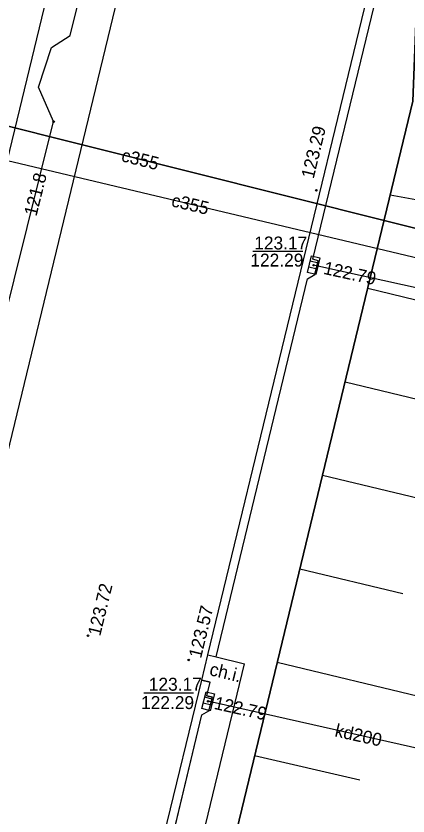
# Model space of a CAD drawing. Extents: x 6424617 to 6425697, y 5665845 to 5667190.
# Drawn here: x 6425313.55 to 6425336.22, y 5666316.36 to 5666362.71 of the extents above; entities that cross this region are included whole.
import ezdxf

# ---------------------------------------------------------------- set-up
doc = ezdxf.new("R2010")
doc.units = 0
for name, color, linetype in [('Warstwa 12', 7, 'Continuous'), ('Warstwa 13', 7, 'Continuous'), ('Warstwa 14', 7, 'Continuous'), ('Warstwa 15', 7, 'Continuous'), ('Warstwa 20', 7, 'Continuous'), ('Warstwa 25', 7, 'Continuous'), ('Warstwa 4', 7, 'Continuous'), ('Warstwa 6', 7, 'Continuous'), ('Warstwa 8', 7, 'Continuous'), ('Warstwa 9', 7, 'Continuous')]:
    doc.layers.add(name, color=color, linetype=linetype)

msp = doc.modelspace()

# ---------------------------------------------------------------- linework, layer by layer
at = {"layer": 'Warstwa 12'}
for points in [[(6425305.48, 5666314.773), (6425311.14, 5666338.26), (6425315.72, 5666356.59), (6425314.85, 5666358.59), (6425315.59, 5666360.88), (6425316.68, 5666361.57), (6425321.81, 5666382.32), (6425327.66, 5666405.82), (6425332.54, 5666426.33), (6425338.92, 5666452.89), (6425344.68, 5666476.52), (6425348.06, 5666490.52), (6425353.32, 5666512.48), (6425356.9, 5666527.18)], [(6425375.82, 5666340.56), (6425306.003, 5666358.105)], [(6425375.53, 5666339.45), (6425305.977, 5666356.006)], [(6425348.934, 5666344.24), (6425346.36, 5666344.83), (6425346.11, 5666344.89), (6425345.87, 5666344.94), (6425331, 5666348.22), (6425330.76, 5666348.27)], [(6425342.827, 5666318.91), (6425340.54, 5666319.43), (6425340.29, 5666319.48), (6425340.05, 5666319.54), (6425324.9, 5666322.95), (6425324.66, 5666323.01)]]:
    msp.add_lwpolyline(points, dxfattribs=at)
at = {"layer": 'Warstwa 14'}
for p, q in [((6425330.13, 5666349.068), (6425327.252, 5666349.068)), ((6425323.817, 5666323.474), (6425320.939, 5666323.474))]:
    msp.add_line(p, q, dxfattribs=at)
for centre in [(6425315.72, 5666356.59), (6425330.76, 5666348.27), (6425331, 5666348.22), (6425324.66, 5666323.01), (6425324.9, 5666322.95)]:
    msp.add_circle(centre, 0.045, dxfattribs=at)
at = {"layer": 'Warstwa 20'}
msp.add_lwpolyline([(6425326.04, 5666314.442), (6425336.507, 5666357.769), (6425337.041, 5666371.794), (6425341.788, 5666390.934), (6425346.79, 5666410.35), (6425362.358, 5666467.618), (6425366.796, 5666476.821), (6425368.004, 5666481.671), (6425368.42, 5666492.007), (6425372.53, 5666509.068), (6425385.231, 5666561.556), (6425385.761, 5666563.74)], dxfattribs=at)
at = {"layer": 'Warstwa 25'}
for centre in [(6425330.92, 5666352.61), (6425317.713, 5666326.808), (6425323.539, 5666325.403)]:
    msp.add_circle(centre, 0.045, dxfattribs=at)
at = {"layer": 'Warstwa 4'}
for p, q in [((6425330.961, 5666348.04), (6425330.475, 5666348.16)), ((6425331.045, 5666348.38), (6425330.559, 5666348.5)), ((6425324.945, 5666323.119), (6425324.46, 5666323.24)), ((6425324.86, 5666322.78), (6425324.375, 5666322.901))]:
    msp.add_line(p, q, dxfattribs=at)
for points in [[(6425331.122, 5666348.696), (6425330.884, 5666347.725), (6425330.398, 5666347.844), (6425330.636, 5666348.815)], [(6425325.024, 5666323.435), (6425324.782, 5666322.464), (6425324.296, 5666322.585), (6425324.538, 5666323.556)]]:
    msp.add_lwpolyline(points, close=True, dxfattribs=at)
at = {"layer": 'Warstwa 6'}
for points in [[(6425324.645, 5666325.693), (6425325.123, 5666325.574), (6425330.41, 5666347.476), (6425330.825, 5666347.738), (6425331.029, 5666348.525), (6425330.71, 5666348.611), (6425337.034, 5666374.765), (6425337.439, 5666375.018), (6425337.613, 5666375.815), (6425337.285, 5666375.881), (6425339.111, 5666383.43), (6425343.866, 5666401.89)], [(6425322.442, 5666314.486), (6425324.302, 5666322.218), (6425324.706, 5666322.46), (6425324.921, 5666323.247), (6425324.592, 5666323.333), (6425324.776, 5666324.11), (6425324.288, 5666324.229)]]:
    msp.add_lwpolyline(points, dxfattribs=at)
at = {"layer": 'Warstwa 8'}
for p, q in [((6425306.044, 5666325.418), (6425357.544, 5666538.388)), ((6425309.895, 5666324.328), (6425361.428, 5666537.448)), ((6425324.645, 5666325.693), (6425338.634, 5666383.559)), ((6425324.288, 5666324.229), (6425324.645, 5666325.693)), ((6425321.934, 5666314.492), (6425324.288, 5666324.229))]:
    msp.add_line(p, q, dxfattribs=at)
for points in [[(6425306.003, 5666358.105), (6425375.82, 5666340.56)], [(6425375.53, 5666339.45), (6425305.977, 5666356.006)]]:
    msp.add_lwpolyline(points, dxfattribs=at)
at = {"layer": 'Warstwa 9'}
for p, q in [((6425335.198, 5666352.353), (6425341.037, 5666351.242)), ((6425333.89, 5666346.937), (6425345.622, 5666344.103)), ((6425332.582, 5666341.522), (6425338.482, 5666340.096)), ((6425331.274, 5666336.106), (6425343.144, 5666333.238)), ((6425329.966, 5666330.69), (6425335.931, 5666329.249)), ((6425324.288, 5666324.229), (6425324.642, 5666325.694)), ((6425324.642, 5666325.694), (6425325.123, 5666325.574)), ((6425325.123, 5666325.574), (6425326.766, 5666325.174)), ((6425324.173, 5666314.465), (6425326.766, 5666325.174)), ((6425328.657, 5666325.274), (6425340.649, 5666322.377)), ((6425324.288, 5666324.229), (6425324.776, 5666324.11)), ((6425324.592, 5666323.333), (6425324.776, 5666324.11)), ((6425324.592, 5666323.333), (6425324.921, 5666323.247)), ((6425324.706, 5666322.46), (6425324.921, 5666323.247)), ((6425322.442, 5666314.486), (6425324.302, 5666322.218)), ((6425324.302, 5666322.218), (6425324.706, 5666322.46)), ((6425327.348, 5666319.858), (6425333.439, 5666318.467))]:
    msp.add_line(p, q, dxfattribs=at)
msp.add_lwpolyline([(6425341.788, 5666390.934), (6425337.041, 5666371.794), (6425336.507, 5666357.769), (6425326.04, 5666314.442), (6425338.781, 5666314.289), (6425342.093, 5666328.629), (6425347.916, 5666354.162), (6425348.109, 5666355.419), (6425348.432, 5666366.657), (6425348.554, 5666369.545), (6425350.265, 5666377.317), (6425350.911, 5666379.876), (6425351.627, 5666381.874), (6425353.464, 5666386.247), (6425353.858, 5666388.451)], dxfattribs=at)

# ---------------------------------------------------------------- texts
at = {"layer": 'Warstwa 13'}
for s, rotation, p in [('c355', 345.8946, (6425319.59, 5666354.304)), ('c355', 346.6108, (6425322.485, 5666351.691)), ('kd200', 347.3156, (6425331.943, 5666320.98))]:
    msp.add_text(s, height=0.75, rotation=rotation, dxfattribs=at).set_placement(p)
at = {"layer": 'Warstwa 14'}
for s, rotation, p in [('121.8', 75.9685, (6425314.727, 5666351.072)), ('122.79', 347.5619, (6425331.286, 5666347.773)), ('122.79', 347.3156, (6425324.958, 5666322.572))]:
    msp.add_text(s, height=0.75, rotation=rotation, dxfattribs=at).set_placement(p)
for p in [(6425327.101, 5666348.192), (6425320.778, 5666322.557)]:
    msp.add_text('122.29', height=0.75, dxfattribs=at).set_placement(p)
at = {"layer": 'Warstwa 15'}
for p in [(6425327.324, 5666349.182), (6425321.225, 5666323.621)]:
    msp.add_text('123.17', height=0.75, dxfattribs=at).set_placement(p)
at = {"layer": 'Warstwa 25'}
for s, p in [('123.29', (6425330.76, 5666353.245)), ('123.72', (6425318.414, 5666326.747)), ('123.57', (6425324.249, 5666325.457))]:
    msp.add_text(s, height=0.75, rotation=76.4039, dxfattribs=at).set_placement(p)
at = {"layer": 'Warstwa 9'}
msp.add_text('ch.i.', height=0.75, rotation=346.3186, dxfattribs=at).set_placement((6425324.689, 5666324.531))

doc.saveas('drawing.dxf')
